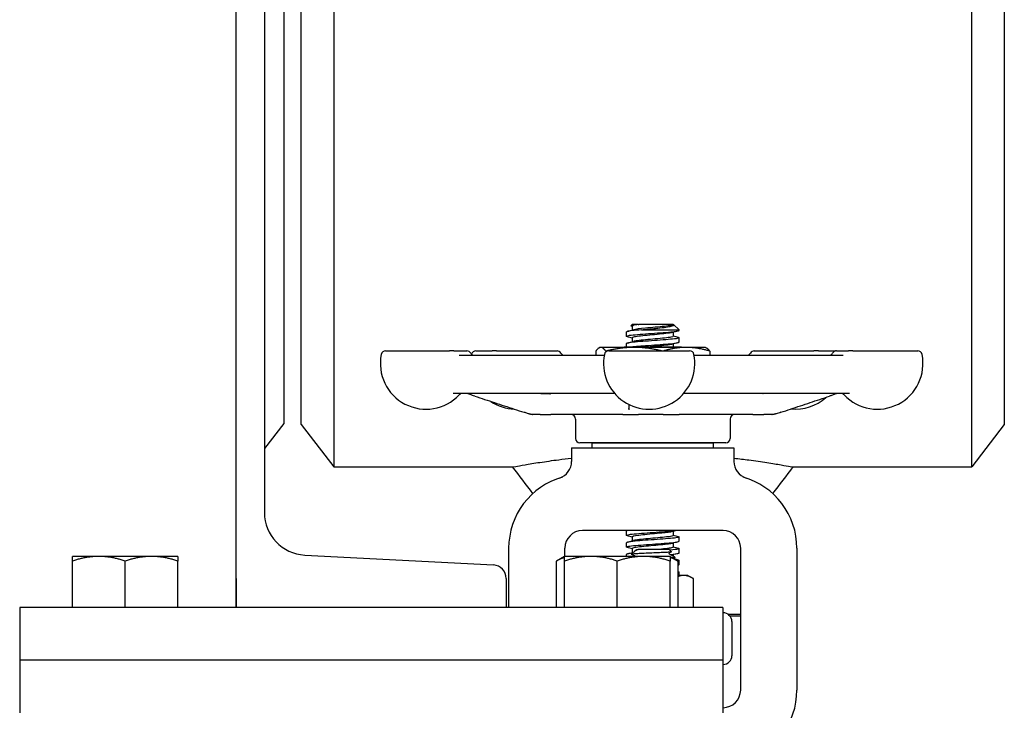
# Model space of a CAD drawing. Header units: inches. Extents: x 24 to 1128, y -94 to 748.
# Tile 515 of 573: x 922.56 to 929.56, y 303.14 to 308.06. Entities that reach past the tile are written whole.
import ezdxf

# ---------------------------------------------------------------- set-up
doc = ezdxf.new("R2010")
doc.units = ezdxf.units.IN
doc.header["$LTSCALE"] = 32
doc.header["$MEASUREMENT"] = 0
doc.layers.add('Visible (ANSI)', color=7, linetype='Continuous', lineweight=30)

msp = doc.modelspace()

# ---------------------------------------------------------------- linework, layer by layer
at = {"layer": 'Visible (ANSI)'}
for p, q in [((929.32993, 304.87612), (929.32993, 313.50112)), ((929.56166, 313.19912), (929.56166, 305.17812)), ((924.09907, 303.87612), (924.09907, 309.87612)), ((924.43666, 309.45412), (924.43666, 305.18612)), ((924.56166, 305.17812), (924.56166, 309.50059)), ((924.7934, 309.51375), (924.7934, 304.87612)), ((924.29907, 309.20018), (924.29907, 304.55207)), ((926.91471, 305.88975), (926.90584, 305.88156)), ((926.95829, 305.88975), (926.91471, 305.88975)), ((926.91583, 305.87897), (926.91583, 305.85031)), ((926.95829, 305.88975), (926.96137, 305.88975)), ((927.2075, 305.88975), (926.96137, 305.88975)), ((927.2075, 305.88975), (927.2075, 305.88975)), ((927.2075, 305.88975), (927.20858, 305.88975)), ((927.20906, 305.88935), (927.24916, 305.85229)), ((926.87416, 305.80642), (926.87416, 305.83731)), ((926.98157, 305.85229), (927.24916, 305.85229)), ((927.2075, 305.83508), (927.2075, 305.80642)), ((927.24916, 305.84808), (927.24916, 305.85229)), ((926.87416, 305.72987), (926.87416, 305.75397)), ((926.91583, 305.79564), (926.91583, 305.76698)), ((927.2075, 305.75175), (927.2075, 305.72987)), ((927.24916, 305.76475), (927.24916, 305.79564)), ((925.16116, 305.70237), (925.61509, 305.70237)), ((925.64669, 305.70237), (925.61509, 305.70237)), ((925.64669, 305.70237), (925.73954, 305.70237)), ((925.68353, 305.67112), (926.71624, 305.67112)), ((925.80293, 305.70237), (925.91854, 305.70237)), ((925.94934, 305.70237), (925.91854, 305.70237)), ((925.94934, 305.70237), (926.38132, 305.70237)), ((926.65649, 305.7002), (926.65649, 305.67112)), ((926.68666, 305.72725), (926.68162, 305.7249)), ((926.69164, 305.72725), (926.68666, 305.72725)), ((926.92936, 305.72725), (926.69164, 305.72725)), ((926.72678, 305.7002), (926.72678, 305.694)), ((926.74807, 305.70237), (927.3237, 305.70237)), ((926.85781, 305.72987), (926.85519, 305.72725)), ((927.26551, 305.72987), (926.85781, 305.72987)), ((927.29939, 305.72725), (926.92936, 305.72725)), ((927.26551, 305.72987), (927.26814, 305.72725)), ((927.43666, 305.72725), (927.29939, 305.72725)), ((927.35553, 305.67112), (928.41626, 305.67112)), ((927.43666, 305.72725), (927.4417, 305.7249)), ((927.46683, 305.7002), (927.46683, 305.67112)), ((927.78372, 305.70237), (928.20788, 305.70237)), ((928.23937, 305.70237), (928.20788, 305.70237)), ((928.23937, 305.70237), (928.36211, 305.70237)), ((928.36785, 305.70237), (928.45429, 305.70237)), ((928.4852, 305.70237), (928.45429, 305.70237)), ((928.4852, 305.70237), (928.94623, 305.70237)), ((926.79106, 305.39862), (925.64247, 305.39862)), ((928.45977, 305.39862), (927.2807, 305.39862)), ((926.20733, 305.24862), (926.20847, 305.24862)), ((926.26012, 305.24862), (926.20847, 305.24862)), ((926.26012, 305.24862), (926.33746, 305.24862)), ((926.84865, 305.24862), (926.33746, 305.24862)), ((926.84865, 305.24862), (926.96074, 305.24862)), ((927.13614, 305.24862), (926.96074, 305.24862)), ((927.13614, 305.24862), (927.24963, 305.24862)), ((927.7723, 305.24862), (927.24963, 305.24862)), ((927.7723, 305.24862), (927.85248, 305.24862)), ((927.90923, 305.24862), (927.85248, 305.24862)), ((927.90923, 305.24862), (927.91088, 305.24862)), ((924.43666, 305.18612), (924.29907, 305.00681)), ((924.56166, 305.17812), (924.7934, 304.87612)), ((926.51166, 305.21737), (926.51166, 305.07987)), ((927.61166, 305.21737), (927.61166, 305.07987)), ((929.56166, 305.17812), (929.32993, 304.87612)), ((927.58041, 305.04862), (926.54291, 305.04862)), ((926.62991, 305.01362), (926.62991, 305.04487)), ((927.49341, 305.04487), (926.62991, 305.04487)), ((926.73666, 305.04487), (926.73666, 305.04862)), ((927.38666, 305.04487), (927.38666, 305.04862)), ((927.49341, 305.01362), (927.49341, 305.04487)), ((926.48416, 305.01362), (926.48416, 304.91628)), ((926.48416, 305.01362), (927.63916, 305.01362)), ((927.63916, 305.01362), (927.63916, 304.91628)), ((924.7934, 304.87612), (926.06453, 304.87612)), ((928.05879, 304.87612), (929.32993, 304.87612)), ((926.58201, 304.42362), (926.56166, 304.42362)), ((927.54132, 304.42362), (926.58201, 304.42362)), ((926.87416, 304.38975), (926.87416, 304.42064)), ((927.2075, 304.41841), (927.2075, 304.38975)), ((927.56166, 304.42362), (927.54132, 304.42362)), ((926.87416, 304.30642), (926.87416, 304.33731)), ((926.91583, 304.37897), (926.91583, 304.35031)), ((927.2075, 304.33508), (927.2075, 304.30642)), ((927.24916, 304.34808), (927.24916, 304.37897)), ((926.03666, 304.29862), (926.03666, 303.87612)), ((926.43666, 304.24013), (926.43666, 304.29862)), ((926.93534, 304.27957), (926.91064, 304.25487)), ((926.91583, 304.29564), (926.91583, 304.26698)), ((926.9466, 304.2886), (926.9466, 304.28862)), ((926.9466, 304.28862), (926.95788, 304.28862)), ((927.17893, 304.28862), (926.95788, 304.28862)), ((927.17893, 304.28862), (927.1944, 304.27316)), ((927.24916, 304.26475), (927.24916, 304.29564)), ((927.68666, 303.28862), (927.68666, 304.29862)), ((928.08666, 304.29862), (928.08666, 303.28862)), ((923.12157, 304.24013), (922.93407, 304.24013)), ((922.93407, 303.87613), (922.93407, 304.20663)), ((923.49657, 304.24013), (923.12157, 304.24013)), ((923.30907, 303.87613), (923.30907, 304.20663)), ((923.68407, 304.24013), (923.49657, 304.24013)), ((923.68407, 303.87613), (923.68407, 304.20663)), ((924.58635, 304.24935), (925.9281, 304.17904)), ((926.43407, 304.24013), (926.37606, 304.20663)), ((926.37606, 303.87613), (926.37606, 304.20663)), ((926.62157, 304.24013), (926.43407, 304.24013)), ((926.43407, 303.87613), (926.43407, 304.20663)), ((926.99657, 304.24013), (926.62157, 304.24013)), ((926.80907, 303.87613), (926.80907, 304.20663)), ((926.87416, 304.24013), (926.87416, 304.25397)), ((927.18407, 304.24013), (926.99657, 304.24013)), ((927.18407, 304.24013), (927.24209, 304.20663)), ((927.18407, 303.87613), (927.18407, 304.20663)), ((927.2075, 304.25175), (927.2075, 304.24212)), ((927.21791, 304.2327), (927.21791, 304.23328)), ((927.24209, 303.87613), (927.24209, 304.20663)), ((927.24916, 304.18142), (927.24916, 304.21231)), ((927.24916, 304.10462), (927.24916, 304.12897)), ((924.09907, 304.08317), (924.09907, 303.87612)), ((926.01907, 304.08317), (926.01907, 303.87612)), ((927.28131, 304.10462), (927.24209, 304.10462)), ((927.31166, 304.10462), (927.28131, 304.10462)), ((927.31166, 304.10462), (927.34621, 304.08468)), ((927.35024, 303.87612), (927.35024, 304.0823)), ((922.55907, 303.87612), (922.55907, 303.50112)), ((927.55907, 303.87612), (922.55907, 303.87612)), ((923.12157, 303.87613), (922.93407, 303.87613)), ((922.93407, 303.87613), (922.93407, 303.87612)), ((923.30907, 303.87613), (923.12157, 303.87613)), ((923.49657, 303.87613), (923.30907, 303.87613)), ((923.68407, 303.87613), (923.49657, 303.87613)), ((923.68407, 303.87613), (923.68407, 303.87612)), ((926.43407, 303.87613), (926.37606, 303.87613)), ((926.62157, 303.87613), (926.43407, 303.87613)), ((926.43407, 303.87613), (926.43407, 303.87612)), ((926.80907, 303.87613), (926.62157, 303.87613)), ((926.99657, 303.87613), (926.80907, 303.87613)), ((927.18407, 303.87613), (926.99657, 303.87613)), ((927.18407, 303.87613), (927.18407, 303.87612)), ((927.24209, 303.87613), (927.18407, 303.87613)), ((927.21238, 303.87612), (927.21238, 303.87613)), ((927.55907, 303.87612), (927.55907, 303.50112)), ((927.55907, 303.83862), (927.56166, 303.83862)), ((927.59459, 303.82925), (927.68666, 303.82925)), ((927.68666, 303.81362), (927.61166, 303.81362)), ((927.62416, 303.77612), (927.62416, 303.53367)), ((927.55907, 303.50112), (922.55907, 303.50112)), ((922.55907, 303.50112), (922.55907, 303.12612)), ((927.55907, 303.50112), (922.55907, 303.50112)), ((927.55907, 303.50112), (927.55907, 303.12612)), ((927.56166, 303.47117), (927.55907, 303.47117)), ((927.55907, 303.16362), (927.56166, 303.16362))]:
    msp.add_line(p, q, dxfattribs=at)
for centre, radius, start, end in [((925.44898, 305.61237), 0.325, 168.463041, 316.550158), ((925.16116, 305.67112), 0.03125, 90, 168.463041), ((925.73954, 305.67112), 0.03125, 30, 90), ((925.79367, 305.70237), 0.03125, 210, 250.573347), ((925.80293, 305.67112), 0.03125, 90, 165.077179), ((926.38132, 305.67112), 0.03125, 30, 90), ((926.43544, 305.70237), 0.03125, 210, 270), ((927.03588, 305.61237), 0.325, 168.463041, 11.536959), ((926.74807, 305.67112), 0.03125, 90, 168.463041), ((927.3237, 305.67112), 0.03125, 11.536959, 90), ((927.7296, 305.70237), 0.03125, 270, 330), ((927.78372, 305.67112), 0.03125, 90, 150), ((928.31372, 305.70237), 0.03125, 285.522887, 330), ((928.36785, 305.67112), 0.03125, 90, 150), ((928.36211, 305.67112), 0.03125, 84.72789, 90), ((928.65842, 305.61237), 0.325, 223.449842, 11.536959), ((928.94623, 305.67112), 0.03125, 11.536959, 90), ((925.70761, 305.36737), 0.03125, 90, 136.550158), ((928.39979, 305.36737), 0.03125, 43.449842, 90), ((926.09075, 305.61237), 0.325, 235.93451, 267.72507), ((928.07429, 305.61237), 0.325, 264.560361, 312.13594), ((926.48041, 305.21737), 0.03125, 0, 90), ((927.64291, 305.21737), 0.03125, 90, 180), ((926.54291, 305.07987), 0.03125, 180, 270), ((927.58041, 305.07987), 0.03125, 270, 0), ((926.35916, 304.91628), 0.125, 288.15197, 0), ((927.76416, 304.91628), 0.125, 180, 251.84803), ((926.56166, 304.29862), 0.525, 105.803055, 180), ((927.56166, 304.29862), 0.525, 0, 74.196945), ((924.60221, 304.55207), 0.30314, 180, 267.000444), ((926.56166, 304.29862), 0.125, 90, 180), ((927.56166, 304.29862), 0.125, 0, 90), ((925.92307, 304.08317), 0.096, 0, 87.000444), ((927.56166, 303.77612), 0.0625, 0, 90), ((927.56166, 303.53367), 0.0625, 270, 0), ((927.56166, 303.28862), 0.125, 270, 0), ((927.56166, 303.28862), 0.525, 285.803055, 0)]:
    msp.add_arc(centre, radius, start, end, dxfattribs=at)
for points, knots in [([(926.95829, 305.88975), (926.9491, 305.8889), (926.94091, 305.88807), (926.92607, 305.88631), (926.91976, 305.8854), (926.90806, 305.88313), (926.90484, 305.88179), (926.9059, 305.87975), (926.90741, 305.87904), (926.91001, 305.87833)], [-1.55032965, -1.55032965, -1.55032965, -1.55032965, -1.45779707, -1.45779707, -1.35502847, -1.35502847, -1.20046703, -1.20046703, -1.11667095, -1.11667095, -1.11667095, -1.11667095]), ([(927.2075, 305.88975), (927.2075, 305.88548), (927.18318, 305.8812), (927.14451, 305.87693), (927.10585, 305.87266), (927.05391, 305.86838), (927.00997, 305.86411), (926.97041, 305.86026), (926.93833, 305.85641), (926.92412, 305.85257)], [3.1415927, 3.1415927, 3.1415927, 3.1415927, 4.1081736, 4.1081736, 4.1081736, 5.0747039, 5.0747039, 5.0747039, 5.9450316, 5.9450316, 5.9450316, 5.9450316]), ([(926.98157, 305.85229), (926.99729, 305.85391), (927.01368, 305.85555), (927.04706, 305.85892), (927.06389, 305.86062), (927.10224, 305.86469), (927.12304, 305.86705), (927.15906, 305.8718), (927.17414, 305.87416), (927.19675, 305.87891), (927.20438, 305.88126), (927.21095, 305.88568), (927.21118, 305.88769), (927.20858, 305.88975)], [-0.89666376, -0.89666376, -0.89666376, -0.89666376, -0.7697294, -0.7697294, -0.64162523, -0.64162523, -0.47009117, -0.47009117, -0.30597672, -0.30597672, -0.14928046, -0.14928046, -0.02134877, -0.02134877, -0.02134877, -0.02134877]), ([(926.8809, 305.80288), (926.86855, 305.80626), (926.87409, 305.80964), (926.89691, 305.81302), (926.92415, 305.81705), (926.97542, 305.82109), (927.03173, 305.82512), (927.08764, 305.82913), (927.1473, 305.83314), (927.1889, 305.83714), (927.22677, 305.84079), (927.24892, 305.84444), (927.24913, 305.84808)], [-12.8333548, -12.8333548, -12.8333548, -12.8333548, -12.0686207, -12.0686207, -12.0686207, -11.1558883, -11.1558883, -11.1558883, -10.2497289, -10.2497289, -10.2497289, -9.424778, -9.424778, -9.424778, -9.424778]), ([(926.98157, 305.85229), (926.93028, 305.84827), (926.89124, 305.84426), (926.87876, 305.84025), (926.87571, 305.83927), (926.87426, 305.83829), (926.87434, 305.83731)], [5.153766, 5.153766, 5.153766, 5.153766, 6.061332, 6.061332, 6.061332, 6.2831853, 6.2831853, 6.2831853, 6.2831853]), ([(927.19894, 305.83282), (927.1902, 305.83044), (927.17503, 305.82805), (927.15487, 305.82567), (927.11876, 305.8214), (927.06764, 305.81713), (927.02242, 305.81286), (926.9772, 305.80859), (926.93915, 305.80432), (926.92382, 305.80005), (926.91854, 305.79858), (926.91601, 305.79711), (926.91609, 305.79564)], [9.7629316, 9.7629316, 9.7629316, 9.7629316, 10.3021816, 10.3021816, 10.3021816, 11.2680503, 11.2680503, 11.2680503, 12.2338185, 12.2338185, 12.2338185, 12.5663706, 12.5663706, 12.5663706, 12.5663706]), ([(927.20717, 305.80642), (927.20717, 305.80429), (927.20177, 305.80216), (927.19095, 305.80004), (927.16922, 305.79577), (927.12628, 305.7915), (927.07968, 305.78723), (927.03309, 305.78296), (926.98415, 305.77869), (926.95288, 305.77442), (926.94023, 305.77269), (926.93062, 305.77096), (926.92438, 305.76923)], [9.424778, 9.424778, 9.424778, 9.424778, 9.9057922, 9.9057922, 9.9057922, 10.8717023, 10.8717023, 10.8717023, 11.8375116, 11.8375116, 11.8375116, 12.228217, 12.228217, 12.228217, 12.228217]), ([(927.24222, 305.79918), (927.25089, 305.79683), (927.25133, 305.79448), (927.24266, 305.79214), (927.22786, 305.78813), (927.18683, 305.78412), (927.1346, 305.78011), (927.08237, 305.7761), (927.02008, 305.77209), (926.97054, 305.76808), (926.921, 305.76407), (926.88528, 305.76006), (926.87645, 305.75605), (926.87493, 305.75536), (926.87421, 305.75466), (926.87427, 305.75397)], [9.1577938, 9.1577938, 9.1577938, 9.1577938, 9.688944, 9.688944, 9.688944, 10.5960559, 10.5960559, 10.5960559, 11.5030786, 11.5030786, 11.5030786, 12.4100129, 12.4100129, 12.4100129, 12.5663706, 12.5663706, 12.5663706, 12.5663706]), ([(926.89827, 305.72987), (926.92227, 305.73331), (926.96297, 305.73675), (927.00967, 305.74019), (927.06411, 305.7442), (927.12553, 305.74821), (927.17146, 305.75221), (927.21924, 305.75638), (927.24904, 305.76055), (927.24916, 305.76472), (927.24916, 305.76473), (927.24916, 305.76474), (927.24916, 305.76475)], [-18.3374763, -18.3374763, -18.3374763, -18.3374763, -17.5597228, -17.5597228, -17.5597228, -16.6531776, -16.6531776, -16.6531776, -15.710016, -15.710016, -15.710016, -15.7079633, -15.7079633, -15.7079633, -15.7079633]), ([(927.19923, 305.74949), (927.19843, 305.74927), (927.19758, 305.74905), (927.19666, 305.74883), (927.17891, 305.74456), (927.13896, 305.74029), (927.09314, 305.73603), (927.07113, 305.73398), (927.04805, 305.73193), (927.0262, 305.72987)], [16.0461169, 16.0461169, 16.0461169, 16.0461169, 16.0959005, 16.0959005, 16.0959005, 17.061177, 17.061177, 17.061177, 17.5250052, 17.5250052, 17.5250052, 17.5250052]), ([(925.79585, 305.38024), (925.78414, 305.38409), (925.77244, 305.38802), (925.75827, 305.39321), (925.75449, 305.39465), (925.74954, 305.39674), (925.74844, 305.39722), (925.74713, 305.39775), (925.7469, 305.39784), (925.74647, 305.39801), (925.74628, 305.39808), (925.7458, 305.39825), (925.74559, 305.39831), (925.74482, 305.39853), (925.7449, 305.39849), (925.74489, 305.39849), (925.7449, 305.39849), (925.74476, 305.3985), (925.7447, 305.39851), (925.74455, 305.39852), (925.7445, 305.39852), (925.74438, 305.39853), (925.74431, 305.39853), (925.74415, 305.39854), (925.74409, 305.39854), (925.74398, 305.39855), (925.74394, 305.39855), (925.74386, 305.39855), (925.74382, 305.39856), (925.7437, 305.39856), (925.74362, 305.39856), (925.74339, 305.39857), (925.74325, 305.39857), (925.74261, 305.39859), (925.74222, 305.3986), (925.7411, 305.39861), (925.74045, 305.39862), (925.73929, 305.39862), (925.7388, 305.39862), (925.73805, 305.39862), (925.7378, 305.39862), (925.73738, 305.39862), (925.73722, 305.39862), (925.737, 305.39862), (925.73695, 305.39862), (925.73689, 305.39862), (925.73687, 305.39862), (925.73685, 305.39862), (925.73684, 305.39862), (925.73683, 305.39862), (925.73683, 305.39862), (925.73682, 305.39862), (925.73682, 305.39862), (925.73674, 305.39862), (925.73667, 305.39862), (925.73652, 305.39862), (925.73645, 305.39862), (925.73637, 305.39862)], [0, 0, 0, 0, 0.09783302, 0.09783302, 0.14162313, 0.14162313, 0.15242567, 0.15242567, 0.15485374, 0.15485374, 0.15729174, 0.15729174, 0.16221141, 0.16221141, 0.18189427, 0.18189427, 0.19158359, 0.19158359, 0.19522345, 0.19522345, 0.19643668, 0.19643668, 0.19765991, 0.19765991, 0.19827397, 0.19827397, 0.19857869, 0.19857869, 0.19888348, 0.19888348, 0.19950009, 0.19950009, 0.20073335, 0.20073335, 0.20566468, 0.20566468, 0.21536744, 0.21536744, 0.22297399, 0.22297399, 0.2267709, 0.2267709, 0.22919306, 0.22919306, 0.22979896, 0.22979896, 0.22995054, 0.22995054, 0.23002659, 0.23002659, 0.23004556, 0.23004556, 0.23006467, 0.23006467, 0.23063341, 0.23063341, 0.23120587, 0.23120587, 0.23120587, 0.23120587]), ([(926.26521, 305.39865), (926.26547, 305.39865), (926.26572, 305.39865), (926.2665, 305.39864), (926.267, 305.39864), (926.26833, 305.39863), (926.26913, 305.39863), (926.27035, 305.39863), (926.27076, 305.39863), (926.27147, 305.39863), (926.27178, 305.39862), (926.27217, 305.39862), (926.27223, 305.39862), (926.27231, 305.39862), (926.27233, 305.39862), (926.27236, 305.39862), (926.27238, 305.39862), (926.2724, 305.39862), (926.2724, 305.39862), (926.2726, 305.39862), (926.27287, 305.39862), (926.27341, 305.39862), (926.27382, 305.39862), (926.27549, 305.39862), (926.27676, 305.39862), (926.2819, 305.39862), (926.28591, 305.39862), (926.30233, 305.39862), (926.31526, 305.39862), (926.32951, 305.39862), (926.33216, 305.39862), (926.33489, 305.39862), (926.33524, 305.39862), (926.33559, 305.39862), (926.33561, 305.39862), (926.33564, 305.39862), (926.33565, 305.39862), (926.33566, 305.39862), (926.33566, 305.39862), (926.336, 305.39862), (926.33495, 305.39856), (926.33495, 305.39856)], [0.15132709, 0.15132709, 0.15132709, 0.15132709, 0.15384452, 0.15384452, 0.15920794, 0.15920794, 0.167935, 0.167935, 0.17229097, 0.17229097, 0.17555844, 0.17555844, 0.17617126, 0.17617126, 0.1763268, 0.1763268, 0.17648315, 0.17648315, 0.17650265, 0.17650265, 0.17800978, 0.17800978, 0.18298509, 0.18298509, 0.19791194, 0.19791194, 0.24271143, 0.24271143, 0.37704665, 0.37704665, 0.41030129, 0.41030129, 0.4153754, 0.4153754, 0.41561321, 0.41561321, 0.41576868, 0.41576868, 0.41578812, 0.41578812, 0.4208309, 0.4208309, 0.4208309, 0.4208309]), ([(926.26527, 305.39862), (926.26544, 305.39854), (926.26561, 305.39846), (926.26591, 305.39831), (926.26605, 305.39825), (926.26629, 305.39813), (926.2664, 305.39808), (926.26659, 305.39799), (926.26667, 305.39796), (926.26688, 305.39786), (926.26697, 305.39783), (926.26705, 305.39779), (926.26706, 305.39779), (926.26706, 305.39779)], [0.0854103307, 0.0854103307, 0.0854103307, 0.0854103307, 0.0869570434, 0.0869570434, 0.0883064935, 0.0883064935, 0.08955692, 0.08955692, 0.0908083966, 0.0908083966, 0.0933376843, 0.0933376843, 0.0952654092, 0.0952654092, 0.0952654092, 0.0952654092]), ([(926.33059, 305.39722), (926.33059, 305.39722), (926.33061, 305.39723), (926.33066, 305.39726), (926.33068, 305.39728), (926.33068, 305.39728)], [0.4460529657, 0.4460529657, 0.4460529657, 0.4460529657, 0.4483243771, 0.4483243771, 0.4498113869, 0.4498113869, 0.4498113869, 0.4498113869]), ([(927.84402, 305.39761), (927.84402, 305.39761), (927.84403, 305.39761), (927.84409, 305.39764), (927.84414, 305.39766), (927.84432, 305.39773), (927.84445, 305.39779), (927.84475, 305.39793), (927.84491, 305.39801), (927.84538, 305.39823), (927.8457, 305.39838), (927.84608, 305.39857), (927.84613, 305.3986), (927.84619, 305.39862)], [0.085215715, 0.085215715, 0.085215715, 0.085215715, 0.086927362, 0.086927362, 0.088822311, 0.088822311, 0.090879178, 0.090879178, 0.092668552, 0.092668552, 0.095557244, 0.095557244, 0.09605213, 0.09605213, 0.09605213, 0.09605213]), ([(928.36906, 305.39853), (928.36902, 305.39852), (928.36897, 305.39851), (928.36881, 305.39846), (928.3687, 305.39843), (928.36841, 305.39834), (928.36824, 305.39828), (928.36781, 305.39813), (928.36754, 305.39802), (928.36677, 305.39772), (928.36625, 305.3975), (928.36436, 305.39668), (928.3631, 305.39612), (928.35821, 305.39406), (928.35454, 305.39264), (928.34347, 305.38853), (928.33555, 305.38577), (928.32463, 305.3821), (928.32188, 305.38118), (928.31914, 305.38027)], [0.06803679, 0.06803679, 0.06803679, 0.06803679, 0.07122481, 0.07122481, 0.07499767, 0.07499767, 0.07800807, 0.07800807, 0.08112542, 0.08112542, 0.08584062, 0.08584062, 0.09894635, 0.09894635, 0.13928714, 0.13928714, 0.20937302, 0.20937302, 0.2325341, 0.2325341, 0.2325341, 0.2325341]), ([(928.37734, 305.39862), (928.3759, 305.39862), (928.37437, 305.39862), (928.37254, 305.39861), (928.37206, 305.39861), (928.37131, 305.3986), (928.37108, 305.39859), (928.37071, 305.39859), (928.37059, 305.39859), (928.37034, 305.39858), (928.37021, 305.39858), (928.36998, 305.39857), (928.36991, 305.39857), (928.36979, 305.39856), (928.36975, 305.39856), (928.36968, 305.39856), (928.36964, 305.39856), (928.36954, 305.39855), (928.36948, 305.39855), (928.3694, 305.39855), (928.36937, 305.39855), (928.36925, 305.39854), (928.36919, 305.39854), (928.36903, 305.39853), (928.36898, 305.39853), (928.36893, 305.39852), (928.36892, 305.39852), (928.36892, 305.39852)], [0, 0, 0, 0, 0.018625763, 0.018625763, 0.025074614, 0.025074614, 0.027765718, 0.027765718, 0.02892717, 0.02892717, 0.030107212, 0.030107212, 0.030696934, 0.030696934, 0.030988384, 0.030988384, 0.031279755, 0.031279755, 0.031866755, 0.031866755, 0.032289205, 0.032289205, 0.033716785, 0.033716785, 0.037146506, 0.037146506, 0.040517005, 0.040517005, 0.040517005, 0.040517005]), ([(925.79585, 305.38024), (925.81918, 305.37257), (925.84251, 305.3649), (925.88917, 305.34956), (925.9125, 305.3419), (925.95917, 305.32657), (925.9825, 305.31891), (926.02917, 305.30359), (926.05251, 305.29594), (926.09918, 305.28064), (926.12252, 305.27299), (926.14587, 305.26535)], [0.6477885, 0.6477885, 0.6477885, 0.6477885, 0.84276542, 0.84276542, 1.03774233, 1.03774233, 1.23271925, 1.23271925, 1.42769616, 1.42769616, 1.62267307, 1.62267307, 1.62267307, 1.62267307]), ([(926.8907, 305.32161), (926.89078, 305.31989), (926.89086, 305.31818), (926.89132, 305.30881), (926.89169, 305.30116), (926.89207, 305.29352)], [1.23805144, 1.23805144, 1.23805144, 1.23805144, 1.28177388, 1.28177388, 1.47675079, 1.47675079, 1.47675079, 1.47675079]), ([(927.97258, 305.26538), (927.99569, 305.27302), (928.0188, 305.28066), (928.06501, 305.29597), (928.08812, 305.30362), (928.13433, 305.31894), (928.15743, 305.3266), (928.20364, 305.34193), (928.22674, 305.34959), (928.27294, 305.36493), (928.29604, 305.3726), (928.31914, 305.38027)], [0.21281804, 0.21281804, 0.21281804, 0.21281804, 0.40779495, 0.40779495, 0.60277186, 0.60277186, 0.79774877, 0.79774877, 0.99272568, 0.99272568, 1.18770259, 1.18770259, 1.18770259, 1.18770259]), ([(926.20726, 305.24862), (926.20713, 305.24862), (926.207, 305.24863), (926.20675, 305.24863), (926.20663, 305.24863), (926.20651, 305.24863), (926.2065, 305.24863), (926.20648, 305.24863), (926.20647, 305.24863), (926.20646, 305.24863), (926.20645, 305.24863), (926.20643, 305.24863), (926.20642, 305.24863), (926.2064, 305.24863), (926.20638, 305.24863), (926.20629, 305.24863), (926.20624, 305.24864), (926.20557, 305.24865), (926.20492, 305.2487), (926.20428, 305.24877), (926.20412, 305.24879), (926.20385, 305.24882), (926.20375, 305.24884), (926.20355, 305.24886), (926.20346, 305.24887), (926.20324, 305.2489), (926.20311, 305.24892), (926.20291, 305.24895), (926.20284, 305.24896), (926.20268, 305.24898), (926.20258, 305.24899), (926.20231, 305.24903), (926.20212, 305.24906), (926.20171, 305.24912), (926.20149, 305.24915), (926.20056, 305.2493), (926.19998, 305.24939), (926.19858, 305.24964), (926.1978, 305.24979), (926.19523, 305.25034), (926.19318, 305.25085), (926.18919, 305.25192), (926.18742, 305.25242), (926.18298, 305.25369), (926.1802, 305.25451), (926.17359, 305.2565), (926.16969, 305.25771), (926.16176, 305.2602), (926.15769, 305.2615), (926.15108, 305.26364), (926.14847, 305.2645), (926.14587, 305.26535)], [0, 0, 0, 0, 0.00122231, 0.00122231, 0.00230901, 0.00230901, 0.00237775, 0.00237775, 0.00244701, 0.00244701, 0.0025157, 0.0025157, 0.00258392, 0.00258392, 0.00272034, 0.00272034, 0.00354092, 0.00354092, 0.01228147, 0.01228147, 0.01549515, 0.01549515, 0.01701717, 0.01701717, 0.01811254, 0.01811254, 0.01922099, 0.01922099, 0.0197672, 0.0197672, 0.02049279, 0.02049279, 0.02191629, 0.02191629, 0.02395188, 0.02395188, 0.03085274, 0.03085274, 0.04177756, 0.04177756, 0.06462441, 0.06462441, 0.08021365, 0.08021365, 0.10269736, 0.10269736, 0.13347416, 0.13347416, 0.16617499, 0.16617499, 0.18791332, 0.18791332, 0.18791332, 0.18791332]), ([(926.89366, 305.2829), (926.89366, 305.2829), (926.89365, 305.28294), (926.8936, 305.28313), (926.89352, 305.28344), (926.89321, 305.28465), (926.89292, 305.2859), (926.89248, 305.28846), (926.89232, 305.28979), (926.89213, 305.29201), (926.8921, 305.29291), (926.89207, 305.29352)], [0.082459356, 0.082459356, 0.082459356, 0.082459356, 0.085031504, 0.085031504, 0.091293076, 0.091293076, 0.10394878, 0.10394878, 0.116310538, 0.116310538, 0.132247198, 0.132247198, 0.132247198, 0.132247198]), ([(927.97258, 305.26538), (927.96702, 305.26354), (927.96136, 305.26168), (927.95019, 305.25813), (927.94464, 305.25641), (927.93648, 305.25399), (927.93369, 305.25318), (927.92891, 305.25185), (927.92682, 305.25129), (927.92318, 305.25039), (927.92164, 305.25005), (927.91943, 305.24963), (927.91871, 305.24951), (927.91761, 305.24933), (927.91737, 305.24929), (927.91699, 305.24923), (927.91686, 305.24921), (927.91659, 305.24917), (927.91644, 305.24915), (927.91622, 305.24912), (927.91614, 305.2491), (927.91599, 305.24908), (927.91591, 305.24907), (927.91576, 305.24905), (927.91569, 305.24904), (927.91548, 305.24901), (927.91535, 305.24899), (927.91501, 305.24894), (927.91485, 305.24892), (927.91418, 305.24882), (927.91368, 305.24875), (927.91239, 305.24864), (927.91161, 305.24862), (927.91089, 305.24862)], [0, 0, 0, 0, 0.04690928, 0.04690928, 0.09014979, 0.09014979, 0.11273302, 0.11273302, 0.13163955, 0.13163955, 0.15051444, 0.15051444, 0.159885, 0.159885, 0.1622313, 0.1622313, 0.16340408, 0.16340408, 0.16458162, 0.16458162, 0.1651689, 0.1651689, 0.16575741, 0.16575741, 0.16634657, 0.16634657, 0.16754107, 0.16754107, 0.17017776, 0.17017776, 0.17938803, 0.17938803, 0.18874519, 0.18874519, 0.18874519, 0.18874519]), ([(926.06453, 304.87612), (926.06453, 304.87612), (926.0718, 304.8775), (926.10155, 304.88298), (926.12403, 304.88706), (926.18237, 304.8971), (926.21828, 304.90306), (926.29989, 304.91555), (926.34558, 304.92207), (926.42179, 304.93186), (926.45216, 304.93553), (926.48417, 304.93909)], [10.9398665, 10.9398665, 10.9398665, 10.9398665, 11.4132396, 11.4132396, 11.8866127, 11.8866127, 12.3599858, 12.3599858, 12.8333588, 12.8333588, 13.1141231, 13.1141231, 13.1141231, 13.1141231]), ([(927.63916, 304.93909), (927.67654, 304.93493), (927.71175, 304.93061), (927.79013, 304.92034), (927.83391, 304.914), (927.91203, 304.90192), (927.94637, 304.89619), (928.0021, 304.88656), (928.02354, 304.88265), (928.05189, 304.87743), (928.05879, 304.87612), (928.05879, 304.87612)], [1.4743018, 1.4743018, 1.4743018, 1.4743018, 1.8012659, 1.8012659, 2.262514, 2.262514, 2.7237622, 2.7237622, 3.1850104, 3.1850104, 3.6462585, 3.6462585, 3.6462585, 3.6462585]), ([(926.88086, 304.38621), (926.86759, 304.38983), (926.87518, 304.39345), (926.90206, 304.39708), (926.93214, 304.40113), (926.98569, 304.40519), (927.04271, 304.40924), (927.09972, 304.41329), (927.15891, 304.41735), (927.19818, 304.4214), (927.20537, 304.42214), (927.21186, 304.42288), (927.21761, 304.42362)], [-119.647505, -119.647505, -119.647505, -119.647505, -118.8280574, -118.8280574, -118.8280574, -117.9109695, -117.9109695, -117.9109695, -116.994168, -116.994168, -116.994168, -116.826406, -116.826406, -116.826406, -116.826406]), ([(927.19913, 304.41616), (927.18634, 304.41271), (927.15957, 304.40926), (927.12549, 304.40582), (927.0833, 304.40155), (927.03109, 304.39728), (926.99019, 304.39301), (926.9494, 304.38876), (926.92098, 304.3845), (926.9165, 304.38025), (926.91605, 304.37982), (926.91585, 304.3794), (926.91587, 304.37897)], [116.5770818, 116.5770818, 116.5770818, 116.5770818, 117.3567332, 117.3567332, 117.3567332, 118.3219159, 118.3219159, 118.3219159, 119.2846371, 119.2846371, 119.2846371, 119.3805208, 119.3805208, 119.3805208, 119.3805208]), ([(926.88102, 304.30288), (926.87013, 304.30586), (926.87281, 304.30884), (926.88954, 304.31182), (926.91232, 304.31589), (926.96065, 304.31995), (927.01639, 304.32402), (927.07212, 304.32808), (927.134, 304.33214), (927.17883, 304.3362), (927.22254, 304.34016), (927.24908, 304.34412), (927.24916, 304.34808)], [-125.9306903, -125.9306903, -125.9306903, -125.9306903, -125.2559201, -125.2559201, -125.2559201, -124.3367513, -124.3367513, -124.3367513, -123.417888, -123.417888, -123.417888, -122.5221135, -122.5221135, -122.5221135, -122.5221135]), ([(927.24221, 304.38251), (927.24923, 304.38064), (927.251, 304.37876), (927.24684, 304.37688), (927.23795, 304.37288), (927.20219, 304.36887), (927.15263, 304.36486), (927.10309, 304.36085), (927.04085, 304.35684), (926.98867, 304.35284), (926.9365, 304.34883), (926.89552, 304.34482), (926.8807, 304.34082), (926.87637, 304.33965), (926.8743, 304.33848), (926.87438, 304.33731)], [115.971944, 115.971944, 115.971944, 115.971944, 116.3964197, 116.3964197, 116.3964197, 117.3031904, 117.3031904, 117.3031904, 118.2096177, 118.2096177, 118.2096177, 119.1157111, 119.1157111, 119.1157111, 119.3805208, 119.3805208, 119.3805208, 119.3805208]), ([(927.19896, 304.33282), (927.19344, 304.33129), (927.18523, 304.32975), (927.17452, 304.32821), (927.14445, 304.32389), (927.09558, 304.31957), (927.04829, 304.31526), (927.00108, 304.31094), (926.95681, 304.30663), (926.93393, 304.30232), (926.92212, 304.30009), (926.91618, 304.29787), (926.91617, 304.29564)], [122.8602671, 122.8602671, 122.8602671, 122.8602671, 123.207942, 123.207942, 123.207942, 124.1847103, 124.1847103, 124.1847103, 125.1601902, 125.1601902, 125.1601902, 125.6637061, 125.6637061, 125.6637061, 125.6637061]), ([(927.20731, 304.38975), (927.20708, 304.38658), (927.1945, 304.38341), (927.17162, 304.38024), (927.14079, 304.37598), (927.09211, 304.37171), (927.04547, 304.36744), (926.99885, 304.36317), (926.95557, 304.35891), (926.93331, 304.35464), (926.9297, 304.35395), (926.92666, 304.35326), (926.92419, 304.35257)], [116.2389282, 116.2389282, 116.2389282, 116.2389282, 116.9556341, 116.9556341, 116.9556341, 117.920977, 117.920977, 117.920977, 118.8859376, 118.8859376, 118.8859376, 119.0423672, 119.0423672, 119.0423672, 119.0423672]), ([(926.91936, 304.26335), (926.89622, 304.26082), (926.88064, 304.25829), (926.87585, 304.25575), (926.87473, 304.25516), (926.8742, 304.25457), (926.87424, 304.25397)], [124.95658952, 124.95658952, 124.95658952, 124.95658952, 125.52946032, 125.52946032, 125.52946032, 125.66370614, 125.66370614, 125.66370614, 125.66370614]), ([(927.1944, 304.27316), (927.19451, 304.27305), (927.19455, 304.27294), (927.19429, 304.27207), (927.19063, 304.27132), (927.17682, 304.2698), (927.16671, 304.26905), (927.14119, 304.26754), (927.12596, 304.26679), (927.09225, 304.26528), (927.07406, 304.26453), (927.03705, 304.26301), (927.01858, 304.26226), (926.98381, 304.26075), (926.96789, 304.26), (926.94075, 304.25848), (926.92988, 304.25773), (926.91475, 304.25622), (926.91075, 304.25547), (926.91049, 304.25455), (926.91063, 304.25439), (926.91094, 304.25423)], [-1.3014574, -1.3014574, -1.3014574, -1.3014574, -1.2822742, -1.2822742, -1.1486049, -1.1486049, -1.0127327, -1.0127327, -0.8746582, -0.8746582, -0.7343822, -0.7343822, -0.5919052, -0.5919052, -0.4472279, -0.4472279, -0.3003508, -0.3003508, -0.1512747, -0.1512747, -0.1188582, -0.1188582, -0.1188582, -0.1188582]), ([(926.93534, 304.27957), (926.93579, 304.28002), (926.93635, 304.28047), (926.94047, 304.28323), (926.94684, 304.28558), (926.95592, 304.28802)], [-0.14549402, -0.14549402, -0.14549402, -0.14549402, -0.12168954, -0.12168954, 0, 0, 0, 0]), ([(926.94498, 304.28523), (926.94501, 304.28525), (926.94517, 304.28534), (926.94566, 304.28585), (926.94594, 304.28619), (926.94642, 304.28721), (926.9466, 304.2879), (926.9466, 304.2886)], [0.005742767, 0.005742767, 0.005742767, 0.005742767, 0.02135506, 0.02135506, 0.032660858, 0.032660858, 0.044379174, 0.044379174, 0.044379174, 0.044379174]), ([(927.20727, 304.30642), (927.20736, 304.30515), (927.2055, 304.30389), (927.2016, 304.30263), (927.18822, 304.29831), (927.15116, 304.29399), (927.10589, 304.28967), (927.10224, 304.28932), (927.09855, 304.28897), (927.09483, 304.28862)], [122.5221135, 122.5221135, 122.5221135, 122.5221135, 122.8074999, 122.8074999, 122.8074999, 123.7848109, 123.7848109, 123.7848109, 123.8635183, 123.8635183, 123.8635183, 123.8635183]), ([(927.17835, 304.26417), (927.17835, 304.26417), (927.17819, 304.2641), (927.17766, 304.26354), (927.17739, 304.2632), (927.17691, 304.26219), (927.17673, 304.2615), (927.17673, 304.2608)], [0.003893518, 0.003893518, 0.003893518, 0.003893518, 0.02135506, 0.02135506, 0.032660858, 0.032660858, 0.044379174, 0.044379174, 0.044379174, 0.044379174]), ([(927.2422, 304.29918), (927.25077, 304.29686), (927.25133, 304.29455), (927.24299, 304.29223), (927.23334, 304.28954), (927.2119, 304.28686), (927.18318, 304.28418)], [122.2551293, 122.2551293, 122.2551293, 122.2551293, 122.779391, 122.779391, 122.779391, 123.3864156, 123.3864156, 123.3864156, 123.3864156]), ([(927.18561, 304.25351), (927.21771, 304.25656), (927.24009, 304.25961), (927.24685, 304.26266), (927.24839, 304.26336), (927.24911, 304.26405), (927.24905, 304.26475)], [-129.65259861, -129.65259861, -129.65259861, -129.65259861, -128.96260318, -128.96260318, -128.96260318, -128.8052988, -128.8052988, -128.8052988, -128.8052988]), ([(927.17673, 304.2608), (927.17673, 304.25972), (927.17717, 304.25873), (927.17788, 304.25777), (927.17813, 304.25758), (927.17832, 304.25744), (927.17835, 304.25742), (927.17835, 304.25742)], [0, 0, 0, 0, 0.017919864, 0.017919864, 0.032518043, 0.032518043, 0.040461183, 0.040461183, 0.040461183, 0.040461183]), ([(927.21789, 304.23331), (927.21791, 304.23312), (927.21783, 304.23293), (927.21762, 304.23274), (927.2164, 304.23161), (927.21111, 304.23048), (927.20248, 304.22935)], [6.28032443, 6.28032443, 6.28032443, 6.28032443, 6.34431543, 6.34431543, 6.34431543, 6.72746845, 6.72746845, 6.72746845, 6.72746845]), ([(927.21418, 304.23862), (927.21481, 304.23829), (927.21548, 304.23789), (927.21659, 304.23675), (927.21698, 304.23626), (927.21763, 304.23497), (927.21787, 304.23415), (927.21791, 304.23331)], [0, 0, 0, 0, 0.022095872, 0.022095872, 0.033561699, 0.033561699, 0.045438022, 0.045438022, 0.045438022, 0.045438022]), ([(927.21791, 304.23267), (927.21786, 304.23154), (927.21743, 304.23048), (927.21645, 304.22901), (927.21592, 304.22852), (927.215, 304.22782), (927.21458, 304.22757), (927.21418, 304.22736)], [0, 0, 0, 0, 0.015967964, 0.015967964, 0.031253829, 0.031253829, 0.045415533, 0.045415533, 0.045415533, 0.045415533])]:
    msp.add_open_spline(points, degree=3, knots=knots, dxfattribs=at)
for points in [[(926.91583, 305.87675), (926.91389, 305.87728), (926.91195, 305.8778), (926.91001, 305.87833)], [(926.96137, 305.88975), (926.9327, 305.88616), (926.91618, 305.88257), (926.91592, 305.87897)], [(926.88081, 305.84085), (926.89525, 305.84472), (926.90968, 305.84862), (926.92409, 305.85257)], [(927.24252, 305.84454), (927.22808, 305.84067), (927.21365, 305.83677), (927.19924, 305.83282)], [(927.2075, 305.80864), (927.21916, 305.80546), (927.23084, 305.80231), (927.24252, 305.79918)], [(926.91583, 305.79341), (926.90416, 305.79659), (926.89249, 305.79974), (926.88081, 305.80288)], [(926.88081, 305.75751), (926.89525, 305.76139), (926.90968, 305.76528), (926.92409, 305.76923)], [(927.24252, 305.76121), (927.22808, 305.75734), (927.21365, 305.75344), (927.19924, 305.74949)], [(925.78328, 305.6729), (925.78613, 305.67189), (925.78858, 305.67112), (925.79082, 305.67112)], [(928.31538, 305.67112), (928.31745, 305.67112), (928.31966, 305.67159), (928.32209, 305.67226)], [(926.20936, 304.68787), (926.16108, 304.75062), (926.1128, 304.81337), (926.06453, 304.87612)], [(928.05879, 304.87612), (928.01053, 304.81337), (927.96224, 304.75062), (927.91396, 304.68787)], [(926.87895, 304.42362), (926.87588, 304.42263), (926.87439, 304.42163), (926.87444, 304.42064)], [(927.22671, 304.42362), (927.21755, 304.42115), (927.20839, 304.41866), (927.19924, 304.41616)], [(926.91583, 304.37675), (926.90416, 304.37993), (926.89249, 304.38308), (926.88081, 304.38621)], [(926.88081, 304.34085), (926.89525, 304.34472), (926.90968, 304.34862), (926.92409, 304.35257)], [(927.24252, 304.34454), (927.22808, 304.34067), (927.21365, 304.33677), (927.19924, 304.33282)], [(927.2075, 304.39198), (927.21916, 304.3888), (927.23084, 304.38565), (927.24252, 304.38251)], [(926.91583, 304.29341), (926.90416, 304.29659), (926.89249, 304.29974), (926.88081, 304.30288)], [(926.88081, 304.25751), (926.89525, 304.26139), (926.90968, 304.26528), (926.92409, 304.26923)], [(926.92563, 304.26956), (926.9252, 304.26945), (926.92479, 304.26934), (926.92438, 304.26923)], [(926.93901, 304.28209), (926.94101, 304.28314), (926.943, 304.28419), (926.945, 304.28524)], [(926.95592, 304.28802), (926.95667, 304.28822), (926.95734, 304.28843), (926.95788, 304.28862)], [(927.19407, 304.27242), (927.18882, 304.26967), (927.18357, 304.26692), (927.17833, 304.26416)], [(927.2075, 304.30864), (927.21916, 304.30546), (927.23084, 304.30231), (927.24252, 304.29918)], [(926.93781, 304.24013), (926.92886, 304.24483), (926.9199, 304.24953), (926.91094, 304.25423)], [(927.17833, 304.25743), (927.19027, 304.25115), (927.20222, 304.24488), (927.21418, 304.23862)], [(927.19921, 304.24949), (927.19801, 304.24916), (927.19668, 304.24884), (927.19523, 304.24851)], [(927.24252, 304.26121), (927.22808, 304.25734), (927.21365, 304.25344), (927.19924, 304.24949)], [(927.20326, 304.22888), (927.21264, 304.23015), (927.21777, 304.23142), (927.21788, 304.2327)], [(927.21418, 304.22736), (927.21278, 304.22663), (927.21139, 304.22589), (927.20999, 304.22516)], [(927.21174, 304.22415), (927.222, 304.22136), (927.23226, 304.2186), (927.24252, 304.21585)], [(927.24229, 304.21585), (927.25178, 304.21325), (927.25105, 304.21065), (927.2396, 304.20806)], [(927.24238, 304.13251), (927.25113, 304.13012), (927.25099, 304.12772), (927.24196, 304.12532)], [(927.24208, 304.17776), (927.24675, 304.17898), (927.24899, 304.1802), (927.24891, 304.18142)], [(927.24252, 304.17788), (927.24238, 304.17784), (927.24223, 304.1778), (927.24209, 304.17776)], [(927.24209, 304.13263), (927.24223, 304.13259), (927.24238, 304.13255), (927.24252, 304.13251)]]:
    msp.add_open_spline(points, degree=3, dxfattribs=at)
for points, weights in [([(926.69164, 305.72725), (926.67533, 305.72725), (926.65649, 305.7002)], [1, 1.0379548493, 1]), ([(926.72678, 305.7002), (926.70795, 305.72725), (926.69164, 305.72725)], [1, 1.0379548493, 1]), ([(926.92936, 305.72725), (926.83534, 305.72725), (926.72678, 305.7002)], [1, 1.0379548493, 1]), ([(927.12306, 305.70237), (927.01978, 305.72725), (926.92936, 305.72725)], [1.0028933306, 1.03644839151, 1]), ([(927.29939, 305.72725), (927.22466, 305.72725), (927.13929, 305.70237)], [1, 1.03644839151, 1.0028933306]), ([(927.46683, 305.7002), (927.3771, 305.72725), (927.29939, 305.72725)], [1, 1.0379548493, 1]), ([(927.4417, 305.7249), (927.45345, 305.71942), (927.46683, 305.7002)], [1.01585135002, 1.02667968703, 1]), ([(922.93407, 304.20663), (922.93407, 304.24013), (922.93407, 304.24013)], [1, 1.0379548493, 1]), ([(923.12157, 304.24013), (923.03455, 304.24013), (922.93407, 304.20663)], [1, 1.0379548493, 1]), ([(923.30907, 304.20663), (923.20859, 304.24013), (923.12157, 304.24013)], [1, 1.0379548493, 1]), ([(923.49657, 304.24013), (923.40955, 304.24013), (923.30907, 304.20663)], [1, 1.0379548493, 1]), ([(923.68407, 304.20663), (923.58359, 304.24013), (923.49657, 304.24013)], [1, 1.0379548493, 1]), ([(923.68407, 304.24013), (923.68407, 304.24013), (923.68407, 304.20663)], [1, 1.0379548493, 1]), ([(926.43407, 304.23249), (926.40665, 304.22429), (926.37606, 304.20663)], [1.01895290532, 1.01965956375, 1]), ([(926.43407, 304.20663), (926.43407, 304.24013), (926.43407, 304.24013)], [1, 1.0379548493, 1]), ([(926.62157, 304.24013), (926.53455, 304.24013), (926.43407, 304.20663)], [1, 1.0379548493, 1]), ([(926.80907, 304.20663), (926.70859, 304.24013), (926.62157, 304.24013)], [1, 1.0379548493, 1]), ([(926.99657, 304.24013), (926.90955, 304.24013), (926.80907, 304.20663)], [1, 1.0379548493, 1]), ([(927.18407, 304.20663), (927.08359, 304.24013), (926.99657, 304.24013)], [1, 1.0379548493, 1]), ([(927.18407, 304.24013), (927.18407, 304.24013), (927.18407, 304.20663)], [1, 1.0379548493, 1]), ([(927.24209, 304.20663), (927.2115, 304.22429), (927.18407, 304.23249)], [1, 1.01965956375, 1.01895290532]), ([(927.28131, 304.10462), (927.2622, 304.10462), (927.24209, 304.09703)], [1, 1.02233364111, 1.01838386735]), ([(927.35024, 304.0823), (927.3133, 304.10462), (927.28131, 304.10462)], [1, 1.0379548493, 1])]:
    msp.add_rational_spline(points, weights, degree=2, dxfattribs=at)

doc.saveas('drawing.dxf')
